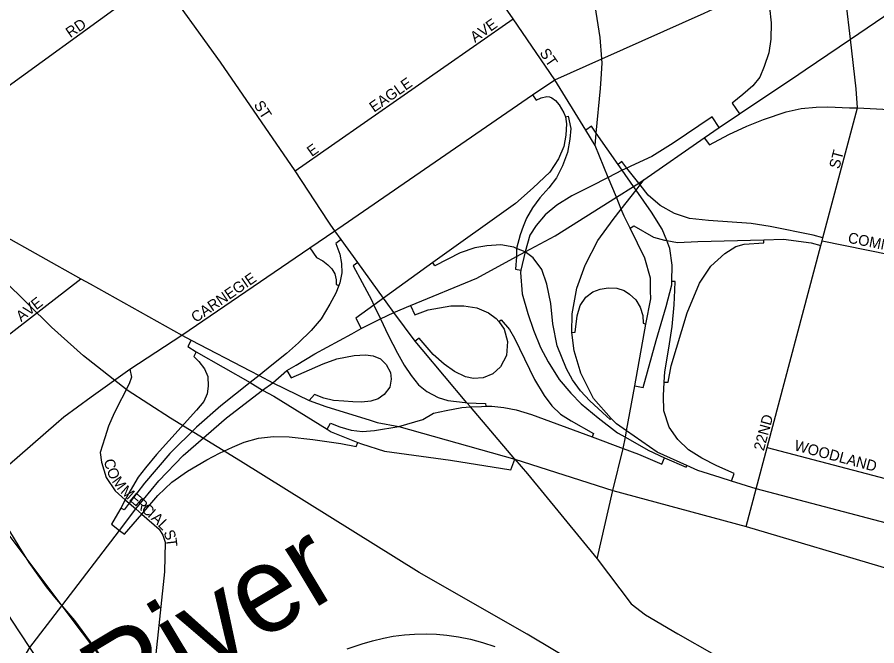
# Model space of a CAD drawing. Extents: x 2010165 to 2382125, y 1060529 to 1407316.
# Drawn here: x 2191051 to 2195061, y 1272611 to 1275544 of the extents above; entities that cross this region are included whole.
import ezdxf

# ---------------------------------------------------------------- set-up
doc = ezdxf.new("R2010")
doc.units = 0
for name, color, linetype in [('GM_X_City_Street', 7, 'Continuous'), ('GM_X_City_Street_Text', 7, 'Continuous'), ('GM_X_Interchange_Ramps', 7, 'Continuous'), ('GM_X_Interstate_Route', 7, 'Continuous'), ('GM_X_Major_River_Text', 7, 'Continuous'), ('GM_X_Rail_Line', 7, 'Continuous'), ('GM_X_State_Route', 7, 'Continuous'), ('GM_X_US_Route', 7, 'Continuous')]:
    doc.layers.add(name, color=color, linetype=linetype)

msp = doc.modelspace()

# ---------------------------------------------------------------- linework, layer by layer
at = {"layer": 'GM_X_City_Street'}
for points in [[(2193771.5, 1275210.6), (2193775.7, 1275255.6), (2193780.2, 1275329.9), (2193778.7, 1275350.1), (2193770.9, 1275448.5), (2193694.2, 1275932), (2193670.2, 1276092.5), (2193597, 1276581.1), (2193469.6, 1277346.7), (2193402.6, 1277828.5), (2193397.8, 1277854.2), (2193390, 1277876.6), (2193377.5, 1277898), (2193360.8, 1277926.4), (2193100.7, 1278341.1)], [(2193558.3, 1275252.1), (2193364.8, 1275536.2), (2193045.9, 1275994.7), (2192725.1, 1276424.6)], [(2192502.1, 1274592.1), (2192348.3, 1274827.8), (2191998.7, 1275333.5), (2191712.1, 1275734.3), (2191670.4, 1275795.7)], [(2190797.8, 1275069.2), (2191712.1, 1275734.3)], [(2194452.1, 1273167.2), (2194497.6, 1273343.9), (2194550, 1273535.8), (2194799.4, 1274478.6), (2194805.2, 1274500.8), (2194808.9, 1274514.5), (2194970.6, 1275120.7), (2194963.9, 1275209.3), (2194937.7, 1275441.5), (2194918.3, 1275612.3)], [(2192546.3, 1274556.6), (2193455, 1275181), (2193558.3, 1275252.1), (2193778.7, 1275350.1), (2194255, 1275562.1), (2194316.7, 1275590.8)], [(2192348.3, 1274827.8), (2193364.8, 1275536.2)], [(2193746.9, 1274945.8), (2193703, 1275017.1), (2193558.3, 1275252.1)], [(2193746.9, 1274945.8), (2193752.2, 1275003.4), (2193771.5, 1275210.6)], [(2194970.6, 1275120.7), (2196871.8, 1275022), (2197028.8, 1275019.3)], [(2193845.8, 1274704.3), (2193808, 1274796.5), (2193746.9, 1274945.8)], [(2194005.8, 1274266.6), (2194004.6, 1274326.3), (2193979.5, 1274419.8), (2193910.3, 1274560.1), (2193881.9, 1274616.2), (2193868.7, 1274648.3), (2193845.8, 1274704.3)], [(2188052.9, 1274386.9), (2188277.8, 1274546.4), (2188790, 1274656.2), (2188943.7, 1274685.5), (2189155.9, 1274678.2), (2190151.1, 1274605), (2190465.8, 1274568.3), (2190586.1, 1274538.9), (2190650.3, 1274450.6), (2190825.4, 1274235.3), (2190844.7, 1274175.9), (2190876.8, 1273959.1), (2190729.2, 1273689.9), (2190787.7, 1273543.5), (2190891.6, 1273353), (2191007.2, 1273133.6), (2191259.6, 1272797.9), (2191737.8, 1272161.8)], [(2192772.6, 1274215.3), (2192760.1, 1274232.8), (2192640.5, 1274399.6), (2192562.6, 1274506.9), (2192533.1, 1274547.5), (2192514.4, 1274573.2), (2192502.1, 1274592.1)], [(2191819, 1274060.4), (2192416.5, 1274467.3), (2192533.1, 1274547.5), (2192546.3, 1274556.6)], [(2194805.2, 1274500.8), (2196821.7, 1274091.3), (2197780.6, 1273883.2)], [(2190076.9, 1273594.8), (2190171.7, 1273558.2), (2190202.2, 1273552.8), (2190234.1, 1273553.8), (2190262.6, 1273564.6), (2190287.6, 1273581.9), (2190421.9, 1273678.9), (2190876.8, 1273959.1), (2191348.6, 1274323.2)], [(2193755.9, 1273017.6), (2193828.9, 1273335.9), (2193878.2, 1273531.6), (2193887.9, 1273584.2), (2193893.4, 1273614.3), (2193932.2, 1273824.5), (2193983.6, 1274112.2), (2194006.5, 1274230.7), (2194005.8, 1274266.6)], [(2192940, 1273993.1), (2192906.8, 1274032.4), (2192807.5, 1274166.5), (2192772.6, 1274215.3)], [(2193372.2, 1273481.3), (2193165.3, 1273726.3), (2193149.2, 1273745.4), (2192940, 1273993.1)], [(2191576.7, 1273902.3), (2191583.6, 1273864.4), (2191572.6, 1273833.3), (2191503.4, 1273697.1), (2191477.3, 1273636.3), (2191459.8, 1273581.1), (2191438, 1273512.8), (2191444, 1273468.5), (2191466, 1273396.7), (2191507.6, 1273333.7), (2191554.9, 1273292.5), (2191573.5, 1273276.2), (2191604.2, 1273249.6), (2191632.3, 1273225.3), (2191713.2, 1273155.3), (2191731.1, 1273128), (2191741.8, 1273094.7), (2191738.2, 1272956.7), (2191695.3, 1272544.4)], [(2194550, 1273535.8), (2195810, 1273205.9), (2196525.3, 1273014.5), (2196951.8, 1272860.2), (2197034, 1272751.8)], [(2191216.9, 1272441.1), (2191110.7, 1272602.8), (2191026.6, 1272731), (2190972.4, 1272813.5), (2190963.5, 1272859.6)]]:
    msp.add_lwpolyline(points, dxfattribs=at)
at = {"layer": 'GM_X_Interchange_Ramps'}
for points in [[(2194542.9, 1275695.9), (2194549.7, 1275661.4), (2194561, 1275588.3), (2194568.8, 1275517), (2194567.1, 1275441.1), (2194556.4, 1275378), (2194535.5, 1275314.1), (2194515.7, 1275263.8), (2194482.5, 1275223.2), (2194435.8, 1275183.7), (2194386.2, 1275142.2), (2194420.6, 1275092.9)], [(2193455, 1275181), (2193472.1, 1275156), (2193495.7, 1275168.4), (2193521.3, 1275173.9), (2193533.5, 1275172.9), (2193545.2, 1275167.3), (2193562.3, 1275154.5), (2193578.5, 1275135.3), (2193600.8, 1275097.8), (2193608.2, 1275078.7), (2193613.4, 1275046.9), (2193610.5, 1274993.7), (2193601.4, 1274940.3), (2193575.5, 1274883.5), (2193536.2, 1274821.5), (2193458.6, 1274747.4), (2193375.1, 1274675.4), (2192990.6, 1274398.7), (2192760.1, 1274232.8), (2192715.1, 1274200.4), (2192630.4, 1274139.4), (2192655.1, 1274091.3)], [(2194256, 1274980.9), (2194280, 1274948.3), (2194370.8, 1274997.1), (2194454.9, 1275035.6), (2194533, 1275065.8), (2194638, 1275101.7), (2194707.8, 1275118.1), (2194777.3, 1275123.6), (2194832.9, 1275125.2), (2194932.7, 1275121.5), (2194970.6, 1275120.7)], [(2193608.2, 1275078.7), (2193621, 1275082.4), (2193633.2, 1275024.6), (2193629.1, 1274974.9), (2193617.6, 1274912.4), (2193594.7, 1274851), (2193566.6, 1274794.8), (2193531.1, 1274747), (2193488.7, 1274700.4), (2193455.1, 1274654), (2193427.5, 1274605.7), (2193411.1, 1274567), (2193397.5, 1274528.7), (2193380.6, 1274465.1), (2193380.2, 1274426.8), (2193374.7, 1274369.1), (2193400.9, 1274364.3)], [(2194326.2, 1275029.8), (2194292.2, 1275079.5), (2194111.2, 1274955.6), (2194011.9, 1274893.8), (2193913.2, 1274849.5), (2193894.6, 1274840.1), (2193873.6, 1274829.5), (2193808, 1274796.5), (2193724.6, 1274754.3), (2193638.4, 1274710.4), (2193568.6, 1274667.3), (2193513.4, 1274621.8), (2193471.3, 1274572.8), (2193442.1, 1274526.6), (2193420, 1274448.5), (2193400.9, 1274364.3), (2193398.8, 1274352.9), (2193406.9, 1274254), (2193433.7, 1274162), (2193459.1, 1274084), (2193492.8, 1274003.3), (2193527.5, 1273936.1), (2193579.7, 1273853.5), (2193633.6, 1273789.3), (2193681.4, 1273739.9), (2193761.6, 1273675), (2193852, 1273604.5), (2193887.9, 1273584.2), (2193994.4, 1273524), (2194070.1, 1273488.8), (2194172, 1273444.9), (2194174.6, 1273452.1)], [(2193932.2, 1273824.5), (2193971.5, 1273816.4), (2194031.3, 1274034.9), (2194078.6, 1274193.7), (2194104, 1274295.9), (2194104.3, 1274311.5), (2194105.9, 1274387.7), (2194095.6, 1274464.7), (2194081, 1274501.6), (2194059.9, 1274555), (2194009.3, 1274635), (2193937.7, 1274737.5), (2193925.9, 1274754.5), (2193873.6, 1274829.5), (2193854.4, 1274857), (2193752.2, 1275003.4), (2193730.3, 1275034.8), (2193703, 1275017.1)], [(2194808.9, 1274514.5), (2194764.6, 1274526.8), (2194562.8, 1274566.7), (2194474.9, 1274581.8), (2194275.9, 1274595.5), (2194186.7, 1274605.1), (2194116.6, 1274628.5), (2194050.7, 1274665.6), (2193994.5, 1274713.6), (2193956.4, 1274761.8), (2193950.1, 1274769.8), (2193894.6, 1274840.1), (2193870.9, 1274870.2), (2193854.4, 1274857)], [(2193910.3, 1274560.1), (2193927.2, 1274570.8), (2194019.2, 1274517.3), (2194070, 1274503.5), (2194081, 1274501.6), (2194131.7, 1274492.5), (2194226.5, 1274496.7), (2194533.5, 1274505.9), (2194625.9, 1274507.7), (2194753.9, 1274491), (2194799.4, 1274478.6)], [(2192562.6, 1274506.9), (2192537, 1274488.3), (2192556, 1274438.6), (2192564.5, 1274395.1), (2192565, 1274351.3), (2192556, 1274304.6), (2192551, 1274291.7), (2192537.8, 1274256.9), (2192509.6, 1274204.6), (2192468.3, 1274137), (2192421.9, 1274082.5), (2192362.8, 1274024.8), (2192306.5, 1273975.4), (2192239.2, 1273920.5), (2192179.5, 1273872.9), (2192137.1, 1273839.2), (2192000.9, 1273730.7), (2191887.2, 1273631.1), (2191763.7, 1273509), (2191644.5, 1273369.9), (2191573.5, 1273276.2), (2191550.2, 1273245.4), (2191534.2, 1273254)], [(2194069, 1273841.5), (2194088, 1273840.4), (2194101.7, 1273917.6), (2194176.9, 1274164.1), (2194233.8, 1274302.9), (2194287.2, 1274383), (2194351.2, 1274441.7), (2194404, 1274474.1), (2194441.7, 1274484.5), (2194534, 1274491.5), (2194533.5, 1274505.9)], [(2192416.5, 1274467.3), (2192447.4, 1274422.3), (2192476.8, 1274407), (2192500.5, 1274388), (2192518.5, 1274370.3), (2192532.2, 1274346.5), (2192539.1, 1274318.2), (2192538.4, 1274296.5), (2192551, 1274291.7)], [(2193821.7, 1273671.8), (2193816.5, 1273666.7), (2193799.5, 1273683), (2193722.4, 1273754.7), (2193678.3, 1273800.7), (2193642, 1273852.7), (2193613.6, 1273904.1), (2193569.2, 1274010.2), (2193549.2, 1274113.1), (2193540.6, 1274208.9), (2193522, 1274298.9), (2193497.7, 1274366.1), (2193457.6, 1274421.5), (2193420, 1274448.5), (2193380.6, 1274465.1), (2193367.3, 1274470.7), (2193306.6, 1274481.1), (2193241.6, 1274477.2), (2193185.8, 1274467.2), (2193118, 1274445.1), (2192999.4, 1274384.3), (2192990.6, 1274398.7)], [(2192640.5, 1274399.6), (2192618, 1274383.3), (2192660.3, 1274306.3), (2192703.4, 1274225.1), (2192715.1, 1274200.4), (2192745.7, 1274136), (2192781.9, 1274059.8), (2192824.4, 1273975.9), (2192856.5, 1273920.3), (2192888.4, 1273871.6), (2192922.8, 1273829.4), (2192961.9, 1273797.6), (2193015.4, 1273768.9), (2193060.4, 1273755.5), (2193140.8, 1273745.8), (2193149.2, 1273745.4), (2193236.2, 1273741.8), (2193236.4, 1273728.7)], [(2194383.6, 1273379.5), (2194394.7, 1273415.8), (2194314, 1273450.8), (2194244.6, 1273486.7), (2194182.8, 1273526), (2194132.1, 1273574.4), (2194092.8, 1273631.9), (2194067.6, 1273707.6), (2194065.4, 1273776.7), (2194069, 1273841.5), (2194071.8, 1273889.2), (2194090.2, 1273999.4), (2194105.7, 1274100.7), (2194116.1, 1274202.5), (2194119.1, 1274271.1), (2194120.1, 1274311.2), (2194104.3, 1274311.5)], [(2193638.8, 1274072.1), (2193654.5, 1274074), (2193663.1, 1274150.2), (2193677.8, 1274198.6), (2193703.1, 1274238.4), (2193736.6, 1274262.9), (2193770.4, 1274275.3), (2193808.1, 1274281.3), (2193847.4, 1274280.3), (2193881.7, 1274268.5), (2193907.3, 1274252.2), (2193936.3, 1274225.8), (2193957.7, 1274190.3), (2193969.7, 1274152.8), (2193970.5, 1274116.4), (2193983.6, 1274112.2)], [(2192886.4, 1274199), (2192905.4, 1274155.6), (2192968, 1274178.7), (2193020.9, 1274188.3), (2193073.8, 1274198), (2193133.7, 1274197.8), (2193194.4, 1274187.4), (2193249.1, 1274164.3), (2193284.7, 1274138.3), (2193297.4, 1274123.8), (2193322.3, 1274088.1), (2193338.9, 1274031.5), (2193334, 1273966.2), (2193306, 1273912.2), (2193269.3, 1273879.8), (2193224.9, 1273861.2), (2193179.5, 1273858.9), (2193142.1, 1273866.5), (2193091.2, 1273890.3), (2193043.4, 1273924.7), (2192991.3, 1273971), (2192926.8, 1274047), (2192906.8, 1274032.4)], [(2193297.4, 1274123.8), (2193308.5, 1274131.7), (2193347, 1274086.4), (2193371.3, 1274046), (2193464.7, 1273853.9), (2193509.4, 1273778.8), (2193545, 1273731.5), (2193585.7, 1273692), (2193635.4, 1273661), (2193739.1, 1273602.1), (2193732.9, 1273585.8)], [(2191863.3, 1274036.9), (2191847.6, 1274007.6), (2191886.4, 1273983.2), (2192137.1, 1273839.2), (2192195.3, 1273803.9), (2192247.7, 1273775.7), (2192497.1, 1273621.4), (2192515.5, 1273610), (2192639.6, 1273559.7), (2192656.6, 1273552.7), (2192765, 1273520), (2193071.7, 1273477), (2193354.3, 1273431.4), (2193372.2, 1273481.3)], [(2191886.4, 1273983.2), (2191874.9, 1273960.8), (2191897.8, 1273938.1), (2191925, 1273903.4), (2191940.1, 1273867.4), (2191941.4, 1273822.5), (2191936.7, 1273786.8), (2191922.1, 1273751.3), (2191887.6, 1273711), (2191700.1, 1273503.4), (2191650.1, 1273441.7), (2191614.8, 1273397.7), (2191577.4, 1273334.4), (2191554.9, 1273292.5), (2191534.2, 1273254), (2191519.5, 1273226.8), (2191491.4, 1273179.3), (2191528, 1273149.8)], [(2192309.3, 1273895), (2192329.6, 1273861.3), (2192389, 1273888.2), (2192478.6, 1273926.4), (2192542, 1273949.4), (2192622.9, 1273965.7), (2192675.1, 1273968.4), (2192710.8, 1273963.6), (2192745.6, 1273950.2), (2192771.5, 1273922.8), (2192792.2, 1273885.6), (2192795.6, 1273855.1), (2192788.6, 1273817.9), (2192763.4, 1273783.6), (2192735.3, 1273763.9), (2192700.1, 1273752.6), (2192657.5, 1273747.9), (2192616, 1273748.9), (2192574.9, 1273751.8), (2192526.3, 1273756.3), (2192480.8, 1273766.2), (2192438, 1273784), (2192413.1, 1273755)], [(2192497.1, 1273621.4), (2192512.2, 1273650.2), (2192556.4, 1273632.5), (2192609.5, 1273617.3), (2192661, 1273610.5), (2192717, 1273615.1), (2192831.5, 1273634.6), (2192943.9, 1273666.7), (2192993.4, 1273696.3), (2193052.6, 1273708.3), (2193125, 1273722.5), (2193165.3, 1273726.3), (2193217.6, 1273728.3), (2193236.4, 1273728.7), (2193264.4, 1273729.1), (2193320.6, 1273723), (2193377.9, 1273712.6), (2193450.7, 1273691), (2193732.9, 1273585.8), (2193878.2, 1273531.6), (2193949.4, 1273505.1), (2194057.5, 1273459), (2194070.1, 1273488.8)], [(2191528, 1273149.8), (2191551, 1273131.3), (2191632.3, 1273225.3), (2191707.6, 1273312.3), (2191771.6, 1273374.8), (2191846.2, 1273426.3), (2191936, 1273479.3), (2191995, 1273509.3), (2192054.8, 1273538.1), (2192110.3, 1273560.8), (2192176.8, 1273579.2), (2192246.5, 1273587.3), (2192319.4, 1273586.2), (2192429.7, 1273574.4), (2192560.2, 1273555.5), (2192632.8, 1273540.5), (2192639.6, 1273559.7)]]:
    msp.add_lwpolyline(points, dxfattribs=at)
at = {"layer": 'GM_X_Interstate_Route'}
for points in [[(2194726.7, 1275297.9), (2194937.7, 1275441.5), (2195131.9, 1275573.6), (2195161.8, 1275593.9), (2195380.3, 1275746.1), (2195530.8, 1275870.1), (2195584.4, 1275925.4), (2195597.3, 1275938.8)], [(2193952.4, 1274771.2), (2193974.4, 1274785), (2194256, 1274980.9), (2194326.2, 1275029.8), (2194420.6, 1275092.9), (2194697.7, 1275278.2), (2194726.7, 1275297.9)], [(2192807.5, 1274166.5), (2192886.4, 1274199), (2193194.9, 1274325.9), (2193380.2, 1274426.8), (2193420, 1274448.5), (2193559.8, 1274524.6), (2193845.8, 1274704.3), (2193925.9, 1274754.5), (2193950.1, 1274769.8), (2193952.4, 1274771.2)], [(2193701, 1274386.4), (2193702.2, 1274389.5), (2193760.1, 1274502.7), (2193831.5, 1274600.1), (2193868.7, 1274648.3), (2193937.7, 1274737.5), (2193956.4, 1274761.8), (2193974.4, 1274785)], [(2193668, 1273925.4), (2193648.7, 1273987.9), (2193638.8, 1274072.1), (2193640.5, 1274160.3), (2193661, 1274279.1), (2193701, 1274386.4)], [(2192611.5, 1274067.4), (2192655.1, 1274091.3), (2192745.7, 1274136), (2192807.5, 1274166.5)], [(2192351.9, 1273920.6), (2192439.7, 1273973.3), (2192611.5, 1274067.4)], [(2194330.7, 1273396), (2194226.1, 1273428.7), (2194174.6, 1273452.1), (2194035.5, 1273515.3), (2193893.4, 1273614.3), (2193846.8, 1273646.8), (2193821.7, 1273671.8), (2193739.1, 1273765.4), (2193680.9, 1273883.7), (2193677.7, 1273894.1), (2193668, 1273925.4)], [(2190930.9, 1272287.8), (2190969.4, 1272368.7), (2191110.7, 1272602.8), (2191259.6, 1272797.9), (2191528, 1273149.8), (2191604.2, 1273249.6), (2191711.1, 1273380.5), (2191825.9, 1273499.1), (2192026.8, 1273674.8), (2192195.3, 1273803.9), (2192243.6, 1273838.6), (2192309.3, 1273895), (2192351.9, 1273920.6)], [(2196767.8, 1272646.4), (2196716.4, 1272677.8), (2196646.5, 1272716.3), (2196464, 1272803.2), (2196410, 1272825.9), (2196110, 1272918.8), (2195618.3, 1273048.5), (2195484.3, 1273083.8), (2194497.6, 1273343.9), (2194383.6, 1273379.5), (2194330.7, 1273396)]]:
    msp.add_lwpolyline(points, dxfattribs=at)
at = {"layer": 'GM_X_Rail_Line'}
for points in [[(2195522.5, 1271859.2), (2195015, 1271910.3), (2194841.9, 1271945.7), (2194664.9, 1272000.8), (2194483.9, 1272063.8), (2194263.6, 1272181.9), (2193980.3, 1272335.4), (2193693.1, 1272508.5), (2193429.6, 1272665.9), (2192926, 1272953.2), (2192091.9, 1273472.7), (2191765.4, 1273673.4), (2191564.7, 1273803.3), (2191360.2, 1273964.6), (2191210.7, 1274098.4), (2190986.4, 1274318.8)], [(2190993.9, 1273182.1), (2191058.7, 1273073.9), (2191104.6, 1272999.9), (2191147.3, 1272940), (2191185.8, 1272885.7), (2191225, 1272838), (2191317.9, 1272728.6), (2191443, 1272559.3), (2191526.6, 1272446.3), (2191557.8, 1272404.9), (2191584.1, 1272374.3), (2191610.4, 1272351.2), (2191643.8, 1272327), (2191678.2, 1272307.6), (2191716.9, 1272291), (2191759.4, 1272278.5)], [(2192589.5, 1272597.4), (2192660.2, 1272620.8), (2192707.8, 1272634.4), (2192760.4, 1272646.8), (2192805.4, 1272655.6), (2192857.5, 1272662.3), (2192904.3, 1272665.8), (2192960.4, 1272666.7), (2193006.8, 1272665.4), (2193055.8, 1272660.5), (2193109.2, 1272653.4), (2193165.8, 1272642.4), (2193221.4, 1272626.5), (2193278.4, 1272607.9)]]:
    msp.add_lwpolyline(points, dxfattribs=at)
at = {"layer": 'GM_X_State_Route'}
for points in [[(2191576.7, 1273902.3), (2191819, 1274060.4)], [(2191233, 1273648.2), (2191268.6, 1273679), (2191395.6, 1273772.3), (2191576.7, 1273902.3)], [(2188581.1, 1271323.3), (2189335, 1271994.5), (2189936.2, 1272525.5), (2190480.5, 1272992.4), (2190742.7, 1273217.8), (2190891.6, 1273353), (2191233, 1273648.2)], [(2193372.2, 1273481.3), (2193431.4, 1273413), (2193755.9, 1273017.6), (2193914.9, 1272806.4), (2193981.2, 1272755.7), (2194131.9, 1272667.5), (2194302, 1272570)]]:
    msp.add_lwpolyline(points, dxfattribs=at)
at = {"layer": 'GM_X_US_Route'}
for points in [[(2190970.4, 1274534.4), (2191348.6, 1274323.2), (2191391.3, 1274299.3)], [(2191391.3, 1274299.3), (2191819, 1274060.4)], [(2191819, 1274060.4), (2191863.3, 1274036.9), (2192137.6, 1273894.7)], [(2192137.6, 1273894.7), (2192179.5, 1273872.9), (2192243.6, 1273838.6), (2192413.1, 1273755), (2192490.4, 1273727), (2192698.1, 1273663.4)], [(2192698.1, 1273663.4), (2192729.8, 1273653.7), (2192831.5, 1273634.6), (2193372.2, 1273481.3)], [(2193372.2, 1273481.3), (2193828.9, 1273335.9), (2194452.1, 1273167.2), (2195121.9, 1272968.1), (2196107.3, 1272702.3), (2196377.6, 1272626.8)]]:
    msp.add_lwpolyline(points, dxfattribs=at)

# ---------------------------------------------------------------- texts
at = {"layer": 'GM_X_City_Street_Text'}
for s, rotation, p in [('RD', 34.5143, (2191298.9, 1275445.6)), ('AVE', 35.3105, (2193186.4, 1275423.6)), ('ST', 304.7022, (2193485.5, 1275377.2)), ('EAGLE', 34.8271, (2192715.6, 1275098)), ('ST', 302.7321, (2192152.5, 1275135)), ('E', 35.5436, (2192425.1, 1274891.1)), ('ST', 75.0758, (2194885.5, 1274833.1)), ('COMMUNITY', 348.6911, (2194922.9, 1274492.3)), ('CARNEGIE', 34.5918, (2191884.1, 1274116.8)), ('AVE', 38.0509, (2191069.6, 1274120.9)), ('22ND', 74.7471, (2194533.5, 1273517.6)), ('WOODLAND', 345.1142, (2194672.6, 1273524.2)), ('C', 283.5061, (2191454.8, 1273476.8)), ('O', 292.9245, (2191466.8, 1273429.8)), ('M', 306.1702, (2191490.2, 1273378.3)), ('M', 318.6731, (2191529.4, 1273326.9)), ('E', 320.0084, (2191570, 1273291.2)), ('R', 318.7638, (2191596.7, 1273268.7)), ('C', 318.4874, (2191626.5, 1273242.7)), ('I', 318.4645, (2191656.1, 1273216.4)), ('A', 318.4766, (2191672.6, 1273201.9)), ('L', 313.1835, (2191704.7, 1273173.5)), ('S', 291.9181, (2191732.4, 1273140.4)), ('T', 276.488, (2191744.7, 1273111.2))]:
    msp.add_text(s, height=50, rotation=rotation, dxfattribs=at).set_placement(p)
at = {"layer": 'GM_X_Major_River_Text'}
msp.add_text('River', height=400.24, rotation=30.9791, dxfattribs=at).set_placement((2191509.6, 1272227.5))

doc.saveas('drawing.dxf')
